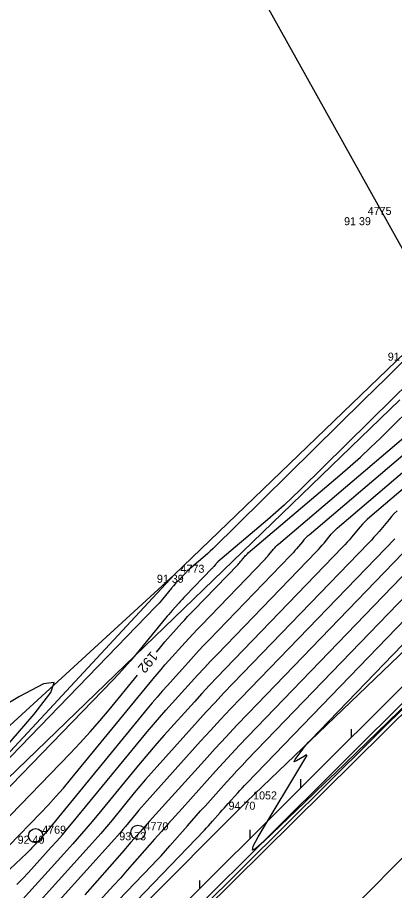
# Model space of a CAD drawing. Extents: x -711081 to -709338, y -1025122 to -1024092.
# Drawn here: x -709594.51 to -709581.31, y -1024287.05 to -1024256.5 of the extents above; entities that cross this region are included whole.
import ezdxf

# ---------------------------------------------------------------- set-up
doc = ezdxf.new("R2010")
doc.units = 0
for name, color, linetype in [('Ex_Contour Labels', 7, 'Continuous'), ('Ex_Major Contours', 7, 'Continuous'), ('Ex_Minor Contours', 7, 'Continuous'), ('Z_body', 7, 'Continuous'), ('Z_body_cisla', 7, 'Continuous'), ('Z_body_vysky_redukovane', 7, 'Continuous'), ('Z_hrany_paty', 7, 'Continuous'), ('Z_katastr_hranice', 7, 'Continuous'), ('Z_katastr_vnitrni_kresba', 7, 'Continuous'), ('Z_komunikace', 7, 'Continuous'), ('Z_obruba', 7, 'Continuous'), ('Z_pole_rozhranni', 7, 'Continuous'), ('Z_svodidla', 7, 'Continuous'), ('Z_svodidla_znacky', 7, 'Continuous'), ('Z_vdz12_prerusovana', 7, 'Continuous'), ('Z_zelen_jednotliva', 7, 'Continuous')]:
    doc.layers.add(name, color=color, linetype=linetype)

# ---------------------------------------------------------------- blocks, each defined once
blk = doc.blocks.new('POINT_DISPLAY')
blk.add_line((0, 0), (0, 0))
blk = doc.blocks.new('Z10001')
blk.add_circle((0, 0), 0.25)
blk = doc.blocks.new('Z529')
blk.add_line((0, 0), (0.2, 0.2))

msp = doc.modelspace()

# ---------------------------------------------------------------- linework, layer by layer
at = {"layer": 'Ex_Major Contours'}
for points in [[(-709589.645, -1024278.707), (-709589.54, -1024278.579), (-709589.445, -1024278.464), (-709589.348, -1024278.351), (-709589.251, -1024278.239), (-709589.152, -1024278.127), (-709588.753, -1024277.685), (-709588.653, -1024277.574), (-709588.552, -1024277.465), (-709588.45, -1024277.357), (-709588.347, -1024277.249), (-709586.789, -1024275.636), (-709586.758, -1024275.603), (-709586.728, -1024275.57), (-709586.699, -1024275.536), (-709586.67, -1024275.502), (-709586.555, -1024275.364), (-709586.525, -1024275.331), (-709586.495, -1024275.298), (-709586.463, -1024275.267), (-709586.429, -1024275.237), (-709583.227, -1024272.517), (-709582.864, -1024272.202), (-709582.506, -1024271.881), (-709582.154, -1024271.553), (-709581.808, -1024271.218), (-709580.364, -1024269.796)], [(-709579.051, -1024271.328), (-709582.182, -1024273.987), (-709582.27, -1024274.066), (-709582.355, -1024274.148), (-709582.436, -1024274.233), (-709582.513, -1024274.323), (-709582.816, -1024274.686), (-709582.893, -1024274.776), (-709582.971, -1024274.865), (-709583.051, -1024274.952), (-709583.132, -1024275.038), (-709587.243, -1024279.296), (-709587.515, -1024279.58), (-709587.784, -1024279.867), (-709588.051, -1024280.155), (-709588.315, -1024280.446), (-709589.368, -1024281.615), (-709589.629, -1024281.909), (-709589.887, -1024282.205), (-709590.142, -1024282.505), (-709590.393, -1024282.807), (-709591.665, -1024284.357), (-709591.962, -1024284.714), (-709592.264, -1024285.068), (-709592.57, -1024285.418), (-709592.88, -1024285.765), (-709594.547, -1024287.602)], [(-709579.489, -1024274.455), (-709586.452, -1024281.668), (-709586.737, -1024281.965), (-709587.02, -1024282.266), (-709587.3, -1024282.568), (-709587.577, -1024282.874), (-709588.749, -1024284.175), (-709588.99, -1024284.444), (-709589.231, -1024284.714), (-709589.47, -1024284.984), (-709589.709, -1024285.255), (-709590.663, -1024286.34), (-709590.903, -1024286.61), (-709591.146, -1024286.877), (-709591.392, -1024287.142), (-709591.641, -1024287.403), (-709596.883, -1024292.846)], [(-709597.186, -1024286.913), (-709592.662, -1024282.249), (-709592.31, -1024281.878), (-709591.965, -1024281.5), (-709591.628, -1024281.115), (-709591.3, -1024280.723), (-709590.311, -1024279.518)]]:
    msp.add_lwpolyline(points, dxfattribs=at)
at = {"layer": 'Ex_Minor Contours'}
for points in [[(-709580.814, -1024268.332), (-709581.599, -1024269.107), (-709582.385, -1024269.883), (-709587.674, -1024275.093), (-709587.759, -1024275.176), (-709587.846, -1024275.256), (-709587.934, -1024275.335), (-709588.024, -1024275.413), (-709588.553, -1024275.862), (-709588.559, -1024275.868), (-709588.565, -1024275.873), (-709588.57, -1024275.879), (-709588.575, -1024275.885), (-709588.596, -1024275.91), (-709588.601, -1024275.916), (-709588.607, -1024275.922), (-709588.612, -1024275.928), (-709588.618, -1024275.934), (-709588.899, -1024276.225), (-709588.917, -1024276.245), (-709588.936, -1024276.264), (-709588.954, -1024276.284), (-709588.972, -1024276.304), (-709589.044, -1024276.384), (-709589.062, -1024276.404), (-709589.079, -1024276.424), (-709589.097, -1024276.444), (-709589.114, -1024276.465), (-709589.431, -1024276.852), (-709589.49, -1024276.922), (-709589.551, -1024276.992), (-709589.613, -1024277.06), (-709589.677, -1024277.127), (-709597.112, -1024284.793)], [(-709580.828, -1024269.3), (-709581.375, -1024269.839), (-709584.616, -1024273.033), (-709584.895, -1024273.302), (-709585.178, -1024273.566), (-709585.466, -1024273.825), (-709585.759, -1024274.079), (-709587.491, -1024275.55), (-709587.511, -1024275.568), (-709587.53, -1024275.586), (-709587.548, -1024275.605), (-709587.565, -1024275.625), (-709587.633, -1024275.706), (-709587.65, -1024275.726), (-709587.667, -1024275.746), (-709587.685, -1024275.766), (-709587.703, -1024275.785), (-709588.623, -1024276.737), (-709588.683, -1024276.801), (-709588.744, -1024276.865), (-709588.803, -1024276.929), (-709588.862, -1024276.994), (-709589.098, -1024277.256), (-709589.156, -1024277.321), (-709589.214, -1024277.387), (-709589.271, -1024277.454), (-709589.327, -1024277.522), (-709590.365, -1024278.787), (-709590.559, -1024279.019), (-709590.758, -1024279.246), (-709590.961, -1024279.469), (-709591.169, -1024279.688), (-709600.047, -1024288.841)], [(-709594.812, -1024285.488), (-709593.704, -1024284.345), (-709593.43, -1024284.057), (-709593.162, -1024283.763), (-709592.9, -1024283.464), (-709592.645, -1024283.159), (-709589.753, -1024279.636), (-709589.619, -1024279.474), (-709589.483, -1024279.314), (-709589.345, -1024279.156), (-709589.206, -1024278.999), (-709588.644, -1024278.375), (-709588.503, -1024278.22), (-709588.36, -1024278.065), (-709588.216, -1024277.913), (-709588.071, -1024277.761), (-709585.875, -1024275.486), (-709585.832, -1024275.44), (-709585.789, -1024275.394), (-709585.747, -1024275.346), (-709585.706, -1024275.298), (-709585.544, -1024275.104), (-709585.503, -1024275.056), (-709585.46, -1024275.011), (-709585.414, -1024274.967), (-709585.367, -1024274.925), (-709579.979, -1024270.348)], [(-709580.008, -1024270.961), (-709584.305, -1024274.612), (-709584.366, -1024274.667), (-709584.425, -1024274.723), (-709584.481, -1024274.782), (-709584.534, -1024274.843), (-709584.743, -1024275.094), (-709584.796, -1024275.156), (-709584.85, -1024275.218), (-709584.905, -1024275.278), (-709584.961, -1024275.337), (-709587.795, -1024278.273), (-709587.982, -1024278.468), (-709588.168, -1024278.666), (-709588.352, -1024278.865), (-709588.534, -1024279.065), (-709589.26, -1024279.871), (-709589.44, -1024280.074), (-709589.618, -1024280.278), (-709589.793, -1024280.484), (-709589.966, -1024280.693), (-709593.494, -1024284.99), (-709593.548, -1024285.055), (-709593.602, -1024285.12), (-709593.658, -1024285.183), (-709593.714, -1024285.246), (-709593.941, -1024285.496), (-709593.999, -1024285.558), (-709594.057, -1024285.619), (-709594.117, -1024285.679), (-709594.178, -1024285.737), (-709598.153, -1024289.472)], [(-709594.526, -1024286.842), (-709594.321, -1024286.629), (-709594.12, -1024286.412), (-709593.325, -1024285.536), (-709593.128, -1024285.316), (-709592.933, -1024285.094), (-709592.742, -1024284.869), (-709592.553, -1024284.641), (-709590.179, -1024281.75), (-709589.967, -1024281.495), (-709589.752, -1024281.242), (-709589.534, -1024280.991), (-709589.314, -1024280.743), (-709588.425, -1024279.756), (-709588.202, -1024279.51), (-709587.976, -1024279.266), (-709587.749, -1024279.024), (-709587.519, -1024278.785), (-709584.046, -1024275.188), (-709583.978, -1024275.115), (-709583.91, -1024275.041), (-709583.844, -1024274.966), (-709583.78, -1024274.89), (-709583.524, -1024274.583), (-709583.458, -1024274.508), (-709583.39, -1024274.435), (-709583.318, -1024274.366), (-709583.243, -1024274.3), (-709579.529, -1024271.144)], [(-709581.222, -1024273.766), (-709581.32, -1024273.86), (-709581.413, -1024273.959), (-709581.503, -1024274.062), (-709581.853, -1024274.482), (-709581.941, -1024274.586), (-709582.032, -1024274.689), (-709582.124, -1024274.79), (-709582.218, -1024274.889), (-709586.967, -1024279.808), (-709587.281, -1024280.136), (-709587.593, -1024280.467), (-709587.901, -1024280.801), (-709588.206, -1024281.137), (-709589.62, -1024282.707), (-709589.823, -1024282.936), (-709590.024, -1024283.166), (-709590.222, -1024283.399), (-709590.418, -1024283.635), (-709591.194, -1024284.58), (-709591.389, -1024284.816), (-709591.588, -1024285.048), (-709591.789, -1024285.279), (-709591.993, -1024285.506), (-709595.337, -1024289.191)], [(-709580.043, -1024279.705), (-709583.027, -1024282.586), (-709583.383, -1024282.929), (-709583.739, -1024283.273), (-709584.096, -1024283.616), (-709584.453, -1024283.959), (-709585.88, -1024285.33), (-709586.161, -1024285.577), (-709586.288, -1024285.633), (-709586.262, -1024285.496), (-709586.083, -1024285.168), (-709584.412, -1024282.397), (-709584.384, -1024282.342), (-709584.383, -1024282.315), (-709584.411, -1024282.315), (-709584.466, -1024282.343), (-709584.743, -1024282.51), (-709584.797, -1024282.538), (-709584.822, -1024282.54), (-709584.818, -1024282.515), (-709584.785, -1024282.463), (-709584.517, -1024282.096), (-709584.455, -1024282.014), (-709584.39, -1024281.935), (-709584.323, -1024281.858), (-709584.253, -1024281.783), (-709576.531, -1024273.784)], [(-709598.667, -1024296.044), (-709587.962, -1024284.93), (-709587.89, -1024284.855), (-709587.82, -1024284.779), (-709587.751, -1024284.703), (-709587.682, -1024284.626), (-709587.41, -1024284.316), (-709587.342, -1024284.238), (-709587.273, -1024284.161), (-709587.204, -1024284.084), (-709587.135, -1024284.007), (-709586.801, -1024283.635), (-709586.721, -1024283.548), (-709586.641, -1024283.462), (-709586.561, -1024283.376), (-709586.479, -1024283.291), (-709577.639, -1024274.134)], [(-709597.775, -1024294.445), (-709589.801, -1024286.166), (-709589.641, -1024285.998), (-709589.483, -1024285.828), (-709589.327, -1024285.657), (-709589.173, -1024285.483), (-709588.559, -1024284.785), (-709588.406, -1024284.611), (-709588.252, -1024284.437), (-709588.097, -1024284.264), (-709587.942, -1024284.091), (-709587.189, -1024283.255), (-709587.01, -1024283.058), (-709586.831, -1024282.864), (-709586.649, -1024282.671), (-709586.466, -1024282.479), (-709578.561, -1024274.292)], [(-709581.304, -1024274.74), (-709586.692, -1024280.32), (-709587.048, -1024280.692), (-709587.401, -1024281.068), (-709587.75, -1024281.446), (-709588.097, -1024281.827), (-709589.969, -1024283.907), (-709590.066, -1024284.016), (-709590.163, -1024284.127), (-709590.258, -1024284.238), (-709590.351, -1024284.351), (-709590.723, -1024284.804), (-709590.817, -1024284.917), (-709590.912, -1024285.028), (-709591.008, -1024285.139), (-709591.106, -1024285.248), (-709593.052, -1024287.392)], [(-709580.389, -1024274.59), (-709586.439, -1024280.856), (-709586.826, -1024281.26), (-709587.209, -1024281.668), (-709587.589, -1024282.079), (-709587.965, -1024282.493), (-709589.556, -1024284.259), (-709589.883, -1024284.624), (-709590.209, -1024284.99), (-709590.535, -1024285.357), (-709590.859, -1024285.724), (-709592.153, -1024287.198)], [(-709597.219, -1024284.696), (-709593.92, -1024280.878), (-709593.334, -1024280.124), (-709593.225, -1024279.77), (-709593.592, -1024279.816), (-709594.437, -1024280.262), (-709603.055, -1024285.403)]]:
    msp.add_lwpolyline(points, dxfattribs=at)
at = {"layer": 'Z_hrany_paty'}
for p, q in [((-709575.6, -1024273.49), (-709586.49, -1024283.94)), ((-709602.45, -1024290.46), (-709589.02, -1024276)), ((-709586.49, -1024283.94), (-709598.81, -1024296.3))]:
    msp.add_line(p, q, dxfattribs=at)
at = {"layer": 'Z_katastr_hranice'}
for p, q in [((-709595.02, -1024239.48), (-709579.16, -1024267.98)), ((-709581.13, -1024269.88), (-709601.33, -1024289.38))]:
    msp.add_line(p, q, dxfattribs=at)
at = {"layer": 'Z_katastr_vnitrni_kresba'}
msp.add_line((-709577.18, -1024277.05), (-709594.94, -1024294.62), dxfattribs=at)
at = {"layer": 'Z_komunikace'}
msp.add_line((-709588.81, -1024288.41), (-709577.3, -1024276.99), dxfattribs=at)
at = {"layer": 'Z_obruba'}
msp.add_line((-709588.89, -1024288.3), (-709577.41, -1024276.88), dxfattribs=at)
at = {"layer": 'Z_pole_rozhranni'}
for p, q in [((-709589.02, -1024276), (-709580.94, -1024268.23)), ((-709603.5, -1024289.23), (-709589.02, -1024276))]:
    msp.add_line(p, q, dxfattribs=at)
at = {"layer": 'Z_svodidla'}
msp.add_line((-709589.01, -1024287.86), (-709577.8, -1024276.67), dxfattribs=at)
at = {"layer": 'Z_vdz12_prerusovana'}
msp.add_line((-709585.8, -1024290.69), (-709574.66, -1024279.5), dxfattribs=at)

# ---------------------------------------------------------------- block references
at = {"layer": 'Z_body'}
for p in [(-709582.47, -1024263.49), (-709589.02, -1024276), (-709586.49, -1024283.94), (-709593.87, -1024285.13), (-709590.29, -1024285.01)]:
    msp.add_blockref('POINT_DISPLAY', p, dxfattribs=at)
at = {"layer": 'Z_svodidla_znacky', "rotation": 44.9}
for p in [(-709582.82, -1024281.68), (-709584.59, -1024283.44), (-709586.36, -1024285.21), (-709588.13, -1024286.98)]:
    msp.add_blockref('Z529', p, dxfattribs=at)
at = {"layer": 'Z_zelen_jednotliva'}
for p in [(-709593.87, -1024285.13), (-709590.29, -1024285.01)]:
    msp.add_blockref('Z10001', p, dxfattribs=at)

# ---------------------------------------------------------------- texts
at = {"layer": 'Ex_Contour Labels'}
msp.add_text('192', height=0.35, rotation=230.6211, dxfattribs=at).set_placement((-709589.826, -1024278.652))
at = {"layer": 'Z_body_cisla'}
for s, p in [('4775', (-709582.25, -1024263.41)), ('4773', (-709588.8, -1024275.93)), ('1052', (-709586.26, -1024283.86)), ('4769', (-709593.64, -1024285.06)), ('4770', (-709590.06, -1024284.94))]:
    msp.add_text(s, height=0.28, dxfattribs=at).set_placement(p)
at = {"layer": 'Z_body_vysky_redukovane'}
for s, p in [('91 39', (-709583.077, -1024263.77)), ('91 44', (-709581.547, -1024268.51)), ('91 39', (-709589.627, -1024276.28)), ('94 70', (-709587.12, -1024284.22)), ('92 40', (-709594.5, -1024285.41)), ('93 73', (-709590.943, -1024285.29))]:
    msp.add_text(s, height=0.28, dxfattribs=at).set_placement(p)

doc.saveas('drawing.dxf')
